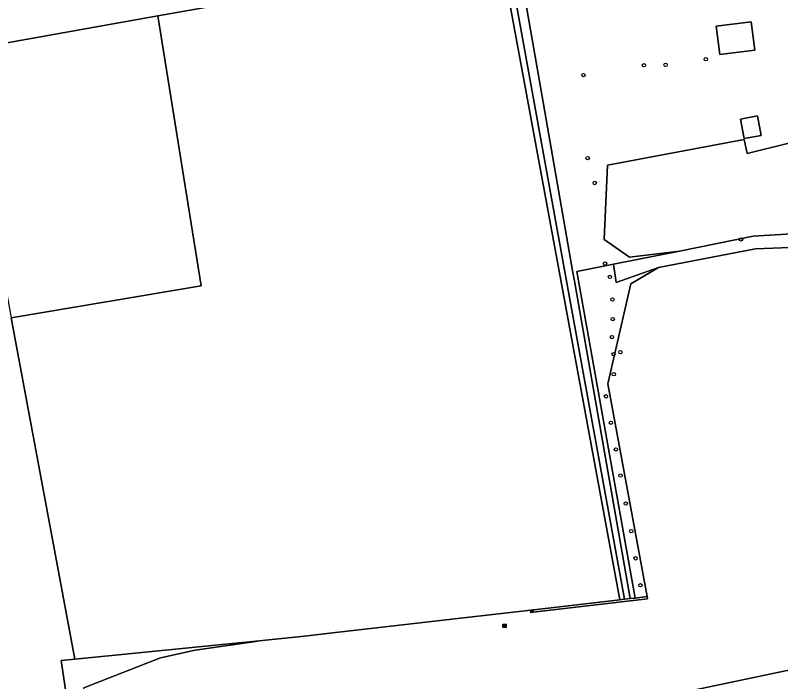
# Model space of a CAD drawing. Extents: x 162510 to 163918, y 388494 to 389774.
# Drawn here: x 163019.4 to 163242.1, y 389132.9 to 389326.8 of the extents above; entities that cross this region are included whole.
import ezdxf

# ---------------------------------------------------------------- set-up
doc = ezdxf.new("R2010")
doc.units = 0
for name, color, linetype in [('IMGEO_Boom', 7, 'Continuous'), ('IMGEO_Boomteelt', 7, 'Continuous'), ('IMGEO_Erf', 7, 'Continuous'), ('IMGEO_Grasland_agrarisch', 7, 'Continuous'), ('IMGEO_Grasland_overig', 7, 'Continuous'), ('IMGEO_Hek', 7, 'Continuous'), ('IMGEO_Houtwal', 7, 'Continuous'), ('IMGEO_Pand', 7, 'Continuous'), ('IMGEO_Rioolput', 7, 'Continuous'), ('IMGEO_Waterloop', 7, 'Continuous')]:
    doc.layers.add(name, color=color, linetype=linetype)

msp = doc.modelspace()

# ---------------------------------------------------------------- linework, layer by layer
at = {"layer": 'IMGEO_Boom'}
for centre in [(163220.29, 389313.99), (163202.27, 389312.28), (163208.57, 389312.39), (163184.68, 389309.4), (163185.92, 389285.24), (163187.96, 389278.01), (163230.52, 389261.61), (163190.99, 389254.58), (163192.41, 389250.68), (163193.13, 389244.12), (163193.23, 389238.41), (163192.99, 389233.18), (163195.43, 389228.8), (163193.44, 389228.2), (163193.53, 389222.38), (163191.22, 389215.95), (163192.68, 389208.27), (163194.14, 389200.5), (163195.47, 389192.88), (163196.98, 389184.74), (163198.58, 389176.72), (163199.84, 389168.82), (163201.26, 389160.99)]:
    msp.add_circle(centre, 0.489, dxfattribs=at)
at = {"layer": 'IMGEO_Boomteelt'}
for points in [[(163060.88, 389326.63), (163073.46, 389248.06), (163018.26, 389238.8), (163036.74, 389139.46), (163090.38, 389144.83), (163103.59, 389146.15), (163108.55, 389146.78), (163110.9, 389147.04), (163144.72, 389150.93), (163149.82, 389151.52), (163170.3, 389153.88), (163195.3, 389156.75), (163160.97, 389342.79), (163140.33, 389340.02), (163113.83, 389336.05)], [(163060.88, 389326.63), (163005.58, 389316.78), (163004.84, 389316.63), (163003.95, 389316.44), (163018.26, 389238.8), (163073.46, 389248.06)]]:
    msp.add_lwpolyline(points, close=True, dxfattribs=at)
at = {"layer": 'IMGEO_Erf'}
for points in [[(163005.58, 389316.78), (163060.88, 389326.63), (163113.83, 389336.05), (163140.33, 389340.02), (163160.97, 389342.79), (163195.3, 389156.75), (163196.6, 389156.9), (163179.71, 389250), (163163.08, 389341.65), (163165.85, 389342.07), (163171.58, 389309.29), (163181.6, 389251.97), (163181.95, 389250), (163198.32, 389157.1), (163199.74, 389157.26), (163182.81, 389252.22), (163193.4, 389254.35), (163212.62, 389258.21), (163198.1, 389256.41), (163190.74, 389261.58), (163191.73, 389283.18), (163231.47, 389290.66), (163232.3, 389286.6), (163244.78, 389289.67)], [(162882.42, 389049.74), (163026.73, 389076.11), (163024.56, 389085.79), (163040.38, 389088.23), (163032.81, 389139.1), (163036.74, 389139.46), (163018.26, 389238.8)], [(163001.87, 389067.02), (163025.18, 389071.12), (163045.89, 389088.41), (163039.38, 389131.14), (163061.71, 389139.9), (163071.79, 389142.1), (163088.75, 389144.55), (163090.38, 389144.83), (163036.74, 389139.46), (163032.81, 389139.1), (163040.38, 389088.23), (163024.56, 389085.79), (163026.73, 389076.11), (162882.42, 389049.74)], [(163295.99, 389113.82), (163290.94, 389129.38), (163290.9, 389129.51), (163290.03, 389132.12), (163288.77, 389135.91), (163287.62, 389139.39), (163285.54, 389145.63), (163261.78, 389139.83), (163241.1, 389135.56), (163217.2, 389130.56), (163224.26, 389085.9), (163224.4, 389084.98), (163231.97, 389086.77), (163247.9, 389090.8), (163281.65, 389099.34), (163299.1, 389104.33), (163298.18, 389106.71), (163299.75, 389107.17), (163299.51, 389107.92), (163299.36, 389108.41), (163297.84, 389113.03)]]:
    msp.add_lwpolyline(points, dxfattribs=at)
for points in [[(163223.3, 389323.65), (163233.5, 389324.92), (163234.52, 389316.67), (163224.33, 389315.41)], [(163230.38, 389296.62), (163235.31, 389297.52), (163236.35, 389291.81), (163231.42, 389290.91)]]:
    msp.add_lwpolyline(points, close=True, dxfattribs=at)
at = {"layer": 'IMGEO_Grasland_agrarisch'}
msp.add_lwpolyline([(163212.62, 389258.21), (163234.08, 389262.52), (163248.48, 389263.43), (163254.52, 389263.48), (163256.24, 389266.22), (163265.82, 389284.49), (163262.71, 389285.7), (163250.53, 389290.43), (163244.78, 389289.67), (163232.3, 389286.6), (163231.47, 389290.66), (163191.73, 389283.18), (163190.74, 389261.58), (163198.1, 389256.41)], close=True, dxfattribs=at)
for points in [[(163254.95, 389259.65), (163234.72, 389258.87), (163206.52, 389253.45), (163198.44, 389248.69), (163191.78, 389219.55), (163203.24, 389157.67), (163203.37, 389156.99), (163169.24, 389153.04), (163170.3, 389153.88), (163149.82, 389151.52), (163144.72, 389150.93), (163110.9, 389147.04), (163108.55, 389146.78), (163103.59, 389146.15), (163090.38, 389144.83), (163088.75, 389144.55), (163071.79, 389142.1), (163061.71, 389139.9), (163039.38, 389131.14)], [(163217.2, 389130.56), (163241.1, 389135.56), (163261.78, 389139.83)]]:
    msp.add_lwpolyline(points, dxfattribs=at)
at = {"layer": 'IMGEO_Grasland_overig'}
for points in [[(163206.52, 389253.45), (163234.72, 389258.87), (163254.95, 389259.65), (163256.25, 389259.67), (163256.41, 389260.63), (163256.97, 389262.9), (163259.65, 389270), (163263.3, 389277.14), (163265.42, 389281.05), (163266.78, 389283.53), (163266.98, 389284.04), (163265.82, 389284.49), (163256.24, 389266.22), (163254.52, 389263.48), (163248.48, 389263.43), (163234.08, 389262.52), (163212.62, 389258.21), (163193.4, 389254.35), (163194.22, 389249.02)], [(163170.3, 389153.88), (163169.24, 389153.04), (163203.37, 389156.99), (163203.24, 389157.67), (163199.74, 389157.26), (163198.32, 389157.1), (163196.6, 389156.9), (163195.3, 389156.75)]]:
    msp.add_lwpolyline(points, close=True, dxfattribs=at)
at = {"layer": 'IMGEO_Hek'}
for points in [[(163198.32, 389157.1), (163199.74, 389157.26), (163182.81, 389252.22)], [(163170.3, 389153.88), (163195.3, 389156.75), (163196.6, 389156.9)], [(163196.6, 389156.9), (163198.32, 389157.1)], [(163149.82, 389151.52), (163170.3, 389153.88)], [(163144.72, 389150.93), (163149.82, 389151.52)], [(163110.9, 389147.04), (163144.72, 389150.93)], [(163103.59, 389146.15), (163108.55, 389146.78), (163110.9, 389147.04)]]:
    msp.add_lwpolyline(points, dxfattribs=at)
at = {"layer": 'IMGEO_Houtwal'}
msp.add_lwpolyline([(163206.52, 389253.45), (163194.22, 389249.02), (163193.4, 389254.35), (163182.81, 389252.22), (163199.74, 389157.26), (163203.24, 389157.67), (163191.78, 389219.55), (163198.44, 389248.69)], close=True, dxfattribs=at)
at = {"layer": 'IMGEO_Pand'}
for points in [[(163234.52, 389316.67), (163233.5, 389324.92), (163223.3, 389323.65), (163224.33, 389315.41)], [(163230.38, 389296.62), (163231.42, 389290.91), (163236.35, 389291.81), (163235.31, 389297.52)]]:
    msp.add_lwpolyline(points, close=True, dxfattribs=at)
at = {"layer": 'IMGEO_Rioolput'}
for p, q in [((163161.21, 389148.78), (163161.21, 389149.63)), ((163161.28, 389149.71), (163162.14, 389149.71)), ((163161.47, 389149.2), (163161.47, 389149.21)), ((163161.51, 389149.25), (163161.91, 389149.25)), ((163161.9, 389149.16), (163161.51, 389149.16)), ((163161.7, 389149.49), (163161.72, 389149.49)), ((163161.95, 389149.21), (163161.95, 389149.2)), ((163162.21, 389149.63), (163162.21, 389148.78)), ((163162.14, 389148.71), (163161.28, 389148.71)), ((163161.72, 389148.93), (163161.69, 389148.93))]:
    msp.add_line(p, q, dxfattribs=at)
for points in [[(163161.21, 389148.78), (163161.21, 389149.63)], [(163161.28, 389149.71), (163162.14, 389149.71)], [(163162.21, 389149.63), (163162.21, 389148.78)], [(163162.14, 389148.71), (163161.28, 389148.71)]]:
    msp.add_lwpolyline(points, dxfattribs=at)
for centre, radius, start, end in [((163161.28, 389149.63), 0.0765, 91.552, 178.448), ((163161.28, 389149.63), 0.0765, 91.552, 178.448), ((163161.51, 389149.21), 0.0403, 85.8775, 175.7526), ((163161.5, 389149.2), 0.0366, 178.938, 274.7102), ((163161.91, 389149.21), 0.043, 264.8664, 352.4533), ((163161.91, 389149.21), 0.0386, 1.7309, 96.639), ((163162.13, 389149.63), 0.0765, 1.552, 88.448), ((163162.13, 389149.63), 0.0765, 1.552, 88.448), ((163161.28, 389148.78), 0.0765, 181.552, 268.448), ((163161.28, 389148.78), 0.0765, 181.552, 268.448), ((163162.13, 389148.78), 0.0765, 271.552, 358.448), ((163162.13, 389148.78), 0.0765, 271.552, 358.448)]:
    msp.add_arc(centre, radius, start, end, dxfattribs=at)
for centre, major_axis, ratio, start_param, end_param in [((163161.7, 389149.21), (-0.387, 0.002), 0.722429, 4.712389, 7.853982), ((163161.72, 389149.21), (-0.39, 0.002), 0.717154, 1.570796, 4.712389)]:
    msp.add_ellipse(centre, major_axis=major_axis, ratio=ratio, start_param=start_param, end_param=end_param, dxfattribs=at)
at = {"layer": 'IMGEO_Waterloop'}
msp.add_lwpolyline([(163181.95, 389250), (163181.6, 389251.97), (163171.58, 389309.29), (163165.85, 389342.07), (163163.08, 389341.65), (163179.71, 389250), (163196.6, 389156.9), (163198.32, 389157.1)], close=True, dxfattribs=at)

doc.saveas('drawing.dxf')
